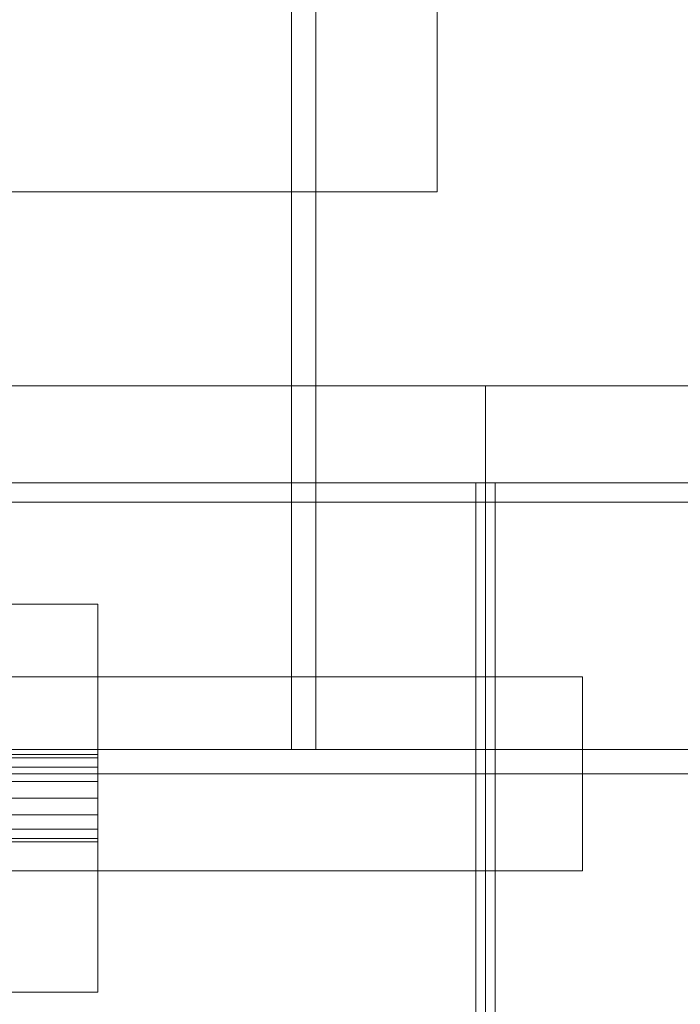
# Model space of a CAD drawing. Header units: millimetres. Extents: x -4738 to 65662, y -68080 to 6847.
# Tile 1031 of 1056: x 60115 to 60251, y -16728 to -16525. Entities that reach past the tile are written whole.
import ezdxf

# ---------------------------------------------------------------- set-up
doc = ezdxf.new("R2010")
doc.units = ezdxf.units.MM
doc.layers.add('superior_secador', color=7, linetype='Continuous', lineweight=0)

msp = doc.modelspace()

# ---------------------------------------------------------------- linework, layer by layer
at = {"layer": 'superior_secador'}
for p, q in [((60171.134, -16675), (60171.134, -15875)), ((60176.134, -15875), (60176.134, -16675)), ((60201.134, -16290), (60201.134, -16560)), ((60201.134, -16560), (59821.134, -16560)), ((40461.134, -16600), (60461.134, -16600)), ((59211.134, -16600), (60211.134, -16600)), ((59461.134, -16600), (60461.134, -16600)), ((60211.134, -16600), (60211.134, -19400)), ((60211.134, -16600), (60461.134, -16600)), ((60461.134, -16620), (40461.134, -16620)), ((60209.134, -19380), (60209.134, -16620)), ((60209.134, -16620), (60213.134, -16620)), ((60213.134, -16620), (60213.134, -19380)), ((60461.134, -16624), (40461.134, -16624)), ((59901.134, -16645), (60131.134, -16645)), ((60131.134, -16645), (60131.134, -16725)), ((59951.134, -16660), (60231.134, -16660)), ((60231.134, -16660), (60231.134, -16700)), ((40461.134, -16675), (60461.134, -16675)), ((60461.134, -16675), (59461.134, -16675)), ((60176.134, -16675), (59846.134, -16675)), ((60176.134, -16675), (60171.134, -16675)), ((60131.134, -16676), (59881.134, -16676)), ((59881.134, -16676.685), (60131.134, -16676.685)), ((60131.134, -16676), (60131.134, -16676.685)), ((60131.134, -16676.685), (60131.134, -16678.636)), ((59881.134, -16678.636), (60131.134, -16678.636)), ((60131.134, -16678.636), (60131.134, -16681.556)), ((60461.134, -16680), (40461.134, -16680)), ((59881.134, -16681.556), (60131.134, -16681.556)), ((60131.134, -16681.556), (60131.134, -16685)), ((59881.134, -16685), (60131.134, -16685)), ((60131.134, -16685), (60131.134, -16688.444)), ((59881.134, -16688.444), (60131.134, -16688.444)), ((60131.134, -16688.444), (60131.134, -16691.364)), ((59881.134, -16691.364), (60131.134, -16691.364)), ((60131.134, -16691.364), (60131.134, -16693.315)), ((59881.134, -16693.315), (60131.134, -16693.315)), ((60131.134, -16693.315), (60131.134, -16694)), ((59881.134, -16694), (60131.134, -16694)), ((60231.134, -16700), (59951.134, -16700)), ((60131.134, -16725), (59901.134, -16725))]:
    msp.add_line(p, q, dxfattribs=at)

doc.saveas('drawing.dxf')
